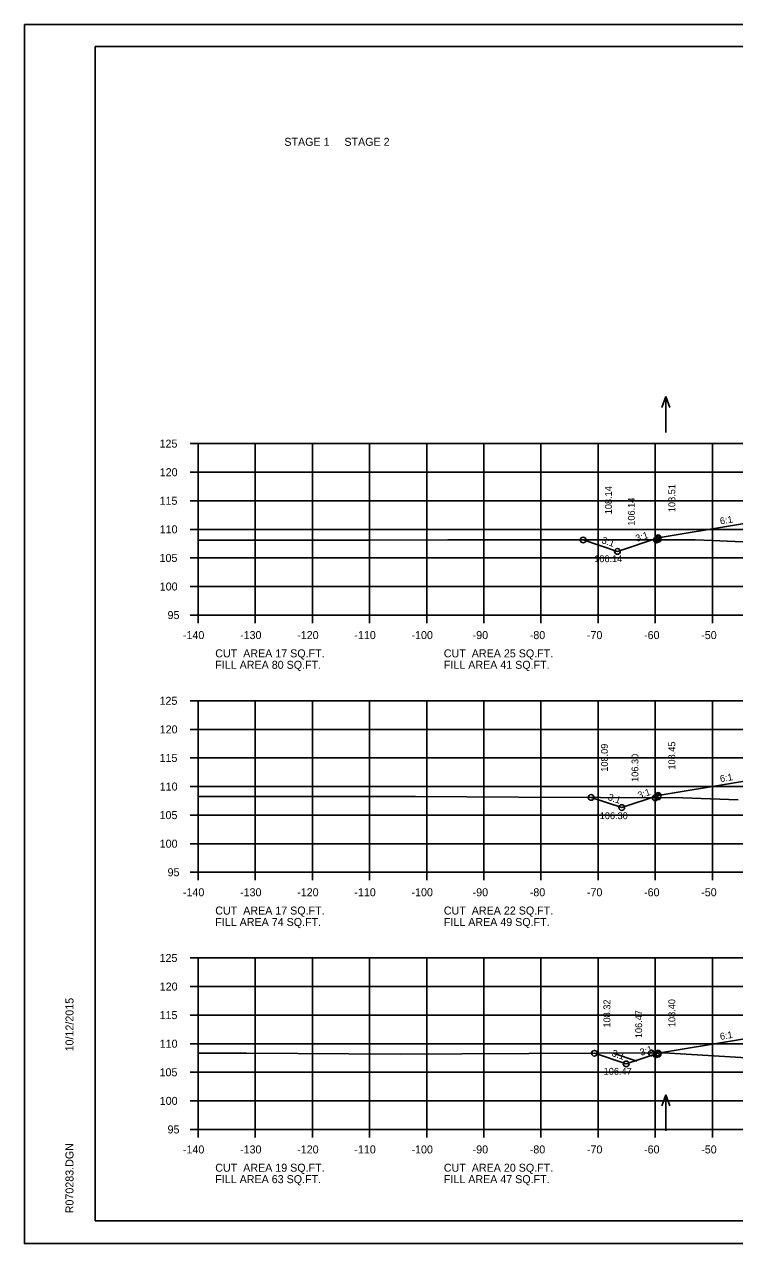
# Model space of a CAD drawing. Extents: x 1175611 to 1176402, y -433344 to -416213.
# Drawn here: x 1175610.6 to 1175734.9, y -427370.1 to -427156.7 of the extents above; entities that cross this region are included whole.
import ezdxf

# ---------------------------------------------------------------- set-up
doc = ezdxf.new("R2010")
doc.units = 0
for name, color, linetype in [('Default', 7, 'Continuous'), ('R_Axis', 7, 'Continuous'), ('R_Axis Annot', 7, 'Continuous'), ('R_Border', 7, 'Continuous'), ('R_Exist Surface', 7, 'Continuous'), ('R_Fin Surface', 7, 'Continuous'), ('R_Grid', 7, 'Continuous'), ('R_No Plot', 7, 'Continuous'), ('R_Water', 7, 'Continuous'), ('R_Water Annot', 7, 'Continuous'), ('R_Xsect Elev', 7, 'Continuous'), ('R_Xsect Slope', 7, 'Continuous')]:
    doc.layers.add(name, color=color, linetype=linetype)

msp = doc.modelspace()

# ---------------------------------------------------------------- linework, layer by layer
at = {"layer": 'R_Axis'}
for p, q in [((1175639.57, -427230.09), (1175640.97, -427230.09)), ((1175640.97, -427260.09), (1175640.97, -427230.09)), ((1175639.57, -427235.09), (1175640.97, -427235.09)), ((1175639.57, -427240.09), (1175640.97, -427240.09)), ((1175639.57, -427245.09), (1175640.97, -427245.09)), ((1175639.57, -427250.09), (1175640.97, -427250.09)), ((1175639.57, -427255.09), (1175640.97, -427255.09)), ((1175639.57, -427260.09), (1175640.97, -427260.09)), ((1175640.97, -427260.09), (1175920.97, -427260.09)), ((1175640.97, -427261.49), (1175640.97, -427260.09)), ((1175650.97, -427261.49), (1175650.97, -427260.09)), ((1175660.97, -427261.49), (1175660.97, -427260.09)), ((1175670.97, -427261.49), (1175670.97, -427260.09)), ((1175680.97, -427261.49), (1175680.97, -427260.09)), ((1175690.97, -427261.49), (1175690.97, -427260.09)), ((1175700.97, -427261.49), (1175700.97, -427260.09)), ((1175710.97, -427261.49), (1175710.97, -427260.09)), ((1175720.97, -427261.49), (1175720.97, -427260.09)), ((1175730.97, -427261.49), (1175730.97, -427260.09)), ((1175639.57, -427275.09), (1175640.97, -427275.09)), ((1175640.97, -427305.09), (1175640.97, -427275.09)), ((1175639.57, -427280.09), (1175640.97, -427280.09)), ((1175639.57, -427285.09), (1175640.97, -427285.09)), ((1175639.57, -427290.09), (1175640.97, -427290.09)), ((1175639.57, -427295.09), (1175640.97, -427295.09)), ((1175639.57, -427300.09), (1175640.97, -427300.09)), ((1175639.57, -427305.09), (1175640.97, -427305.09)), ((1175640.97, -427305.09), (1175920.97, -427305.09)), ((1175640.97, -427306.49), (1175640.97, -427305.09)), ((1175650.97, -427306.49), (1175650.97, -427305.09)), ((1175660.97, -427306.49), (1175660.97, -427305.09)), ((1175670.97, -427306.49), (1175670.97, -427305.09)), ((1175680.97, -427306.49), (1175680.97, -427305.09)), ((1175690.97, -427306.49), (1175690.97, -427305.09)), ((1175700.97, -427306.49), (1175700.97, -427305.09)), ((1175710.97, -427306.49), (1175710.97, -427305.09)), ((1175720.97, -427306.49), (1175720.97, -427305.09)), ((1175730.97, -427306.49), (1175730.97, -427305.09)), ((1175639.57, -427320.09), (1175640.97, -427320.09)), ((1175640.97, -427350.09), (1175640.97, -427320.09)), ((1175639.57, -427325.09), (1175640.97, -427325.09)), ((1175639.57, -427330.09), (1175640.97, -427330.09)), ((1175639.57, -427335.09), (1175640.97, -427335.09)), ((1175639.57, -427340.09), (1175640.97, -427340.09)), ((1175639.57, -427345.09), (1175640.97, -427345.09)), ((1175639.57, -427350.09), (1175640.97, -427350.09)), ((1175640.97, -427350.09), (1175920.97, -427350.09)), ((1175640.97, -427351.49), (1175640.97, -427350.09)), ((1175650.97, -427351.49), (1175650.97, -427350.09)), ((1175660.97, -427351.49), (1175660.97, -427350.09)), ((1175670.97, -427351.49), (1175670.97, -427350.09)), ((1175680.97, -427351.49), (1175680.97, -427350.09)), ((1175690.97, -427351.49), (1175690.97, -427350.09)), ((1175700.97, -427351.49), (1175700.97, -427350.09)), ((1175710.97, -427351.49), (1175710.97, -427350.09)), ((1175720.97, -427351.49), (1175720.97, -427350.09)), ((1175730.97, -427351.49), (1175730.97, -427350.09))]:
    msp.add_line(p, q, dxfattribs=at)
at = {"layer": 'R_Border'}
for p, q in [((1175622.97, -427160.63), (1175939.15, -427160.63)), ((1175622.97, -427366.09), (1175622.97, -427160.63)), ((1175622.97, -427366.09), (1175622.97, -427366.09)), ((1175939.15, -427366.09), (1175622.97, -427366.09))]:
    msp.add_line(p, q, dxfattribs=at)
at = {"layer": 'R_Exist Surface'}
for points in [[(1175640.97, -427246.99), (1175671.07, -427246.97), (1175684.65, -427246.95), (1175709.15, -427246.95), (1175727.93, -427246.93), (1175730.94, -427247.06), (1175745.64, -427247.68)], [(1175640.97, -427291.85), (1175645.29, -427291.86), (1175678.99, -427291.82), (1175696.98, -427291.94), (1175725.82, -427292.07), (1175735.49, -427292.44)], [(1175640.97, -427336.73), (1175649.41, -427336.77), (1175676.35, -427336.92), (1175687.14, -427336.86), (1175722.48, -427336.71), (1175733.12, -427337.35), (1175739.61, -427337.74)]]:
    msp.add_lwpolyline(points, dxfattribs=at)
at = {"layer": 'R_Fin Surface'}
for points in [[(1175708.35, -427246.95), (1175714.34, -427248.95), (1175721.47, -427246.57), (1175735.2, -427244.28), (1175743.47, -427242.9), (1175749.47, -427242.66), (1175751.47, -427242.62), (1175780.97, -427242.03), (1175810.47, -427242.62), (1175812.47, -427242.66), (1175818.47, -427242.9), (1175826.75, -427244.28), (1175840.47, -427246.57), (1175842.66, -427247.3), (1175843.2, -427247.12)], [(1175709.74, -427292), (1175715.1, -427293.78), (1175721.47, -427291.66), (1175735.2, -427289.37), (1175743.47, -427287.99), (1175749.47, -427287.75), (1175751.47, -427287.71), (1175780.97, -427287.12), (1175810.47, -427287.71), (1175812.47, -427287.75), (1175818.47, -427287.99), (1175826.75, -427289.37), (1175840.47, -427291.66), (1175843, -427292.5), (1175843.95, -427292.19)], [(1175710.32, -427336.77), (1175715.88, -427338.62), (1175721.47, -427336.76), (1175735.2, -427334.47), (1175743.47, -427333.09), (1175749.47, -427332.85), (1175751.47, -427332.81), (1175780.97, -427332.22), (1175810.47, -427332.81), (1175812.47, -427332.85), (1175818.47, -427333.09), (1175823.75, -427334.41), (1175840.47, -427338.59), (1175844.69, -427337.19)]]:
    msp.add_lwpolyline(points, dxfattribs=at)
at = {"layer": 'R_Grid'}
for p, q in [((1175640.97, -427230.09), (1175920.97, -427230.09)), ((1175640.97, -427260.09), (1175640.97, -427230.09)), ((1175650.97, -427260.09), (1175650.97, -427230.09)), ((1175660.97, -427260.09), (1175660.97, -427230.09)), ((1175670.97, -427260.09), (1175670.97, -427230.09)), ((1175680.97, -427260.09), (1175680.97, -427230.09)), ((1175690.97, -427260.09), (1175690.97, -427230.09)), ((1175700.97, -427260.09), (1175700.97, -427230.09)), ((1175710.97, -427260.09), (1175710.97, -427230.09)), ((1175720.97, -427260.09), (1175720.97, -427230.09)), ((1175730.97, -427260.09), (1175730.97, -427230.09)), ((1175640.97, -427235.09), (1175920.97, -427235.09)), ((1175640.97, -427240.09), (1175920.97, -427240.09)), ((1175640.97, -427245.09), (1175920.97, -427245.09)), ((1175640.97, -427250.09), (1175920.97, -427250.09)), ((1175640.97, -427255.09), (1175920.97, -427255.09)), ((1175640.97, -427260.09), (1175920.97, -427260.09)), ((1175640.97, -427275.09), (1175920.97, -427275.09)), ((1175640.97, -427305.09), (1175640.97, -427275.09)), ((1175650.97, -427305.09), (1175650.97, -427275.09)), ((1175660.97, -427305.09), (1175660.97, -427275.09)), ((1175670.97, -427305.09), (1175670.97, -427275.09)), ((1175680.97, -427305.09), (1175680.97, -427275.09)), ((1175690.97, -427305.09), (1175690.97, -427275.09)), ((1175700.97, -427305.09), (1175700.97, -427275.09)), ((1175710.97, -427305.09), (1175710.97, -427275.09)), ((1175720.97, -427305.09), (1175720.97, -427275.09)), ((1175730.97, -427305.09), (1175730.97, -427275.09)), ((1175640.97, -427280.09), (1175920.97, -427280.09)), ((1175640.97, -427285.09), (1175920.97, -427285.09)), ((1175640.97, -427290.09), (1175920.97, -427290.09)), ((1175640.97, -427295.09), (1175920.97, -427295.09)), ((1175640.97, -427300.09), (1175920.97, -427300.09)), ((1175640.97, -427305.09), (1175920.97, -427305.09)), ((1175640.97, -427320.09), (1175920.97, -427320.09)), ((1175640.97, -427350.09), (1175640.97, -427320.09)), ((1175650.97, -427350.09), (1175650.97, -427320.09)), ((1175660.97, -427350.09), (1175660.97, -427320.09)), ((1175670.97, -427350.09), (1175670.97, -427320.09)), ((1175680.97, -427350.09), (1175680.97, -427320.09)), ((1175690.97, -427350.09), (1175690.97, -427320.09)), ((1175700.97, -427350.09), (1175700.97, -427320.09)), ((1175710.97, -427350.09), (1175710.97, -427320.09)), ((1175720.97, -427350.09), (1175720.97, -427320.09)), ((1175730.97, -427350.09), (1175730.97, -427320.09)), ((1175640.97, -427325.09), (1175920.97, -427325.09)), ((1175640.97, -427330.09), (1175920.97, -427330.09)), ((1175640.97, -427335.09), (1175920.97, -427335.09)), ((1175640.97, -427340.09), (1175920.97, -427340.09)), ((1175640.97, -427345.09), (1175920.97, -427345.09)), ((1175640.97, -427350.09), (1175920.97, -427350.09))]:
    msp.add_line(p, q, dxfattribs=at)
at = {"layer": 'R_No Plot'}
for p, q in [((1175610.57, -427156.73), (1175943.91, -427156.73)), ((1175610.57, -427370.07), (1175943.91, -427370.07))]:
    msp.add_line(p, q, dxfattribs=at)
msp.add_lwpolyline([(1175610.57, -427156.73), (1175943.91, -427156.73), (1175943.91, -427370.07), (1175610.57, -427370.07)], close=True, dxfattribs=at)
for centre in [(1175708.35, -427246.95), (1175708.35, -427246.95), (1175721.18, -427246.94), (1175721.47, -427246.57), (1175721.47, -427246.84), (1175714.34, -427248.95), (1175709.74, -427292), (1175709.74, -427292), (1175720.94, -427292.05), (1175721.47, -427291.66), (1175721.47, -427291.87), (1175715.1, -427293.78), (1175710.32, -427336.77), (1175710.32, -427336.77), (1175720.29, -427336.72), (1175721.15, -427337.01), (1175721.47, -427336.76), (1175721.47, -427336.9), (1175715.88, -427338.62)]:
    msp.add_circle(centre, 0.5, dxfattribs=at)
at = {"layer": 'R_Water'}
msp.add_line((1175717.77, -427338.14), (1175713.62, -427336.75), dxfattribs=at)
at = {"layer": 'R_Water Annot'}
for p, q in [((1175722.83, -427221.86), (1175722.13, -427223.79)), ((1175722.83, -427228.15), (1175722.83, -427221.86)), ((1175722.83, -427221.86), (1175723.53, -427223.79)), ((1175722.83, -427344.04), (1175722.13, -427345.96)), ((1175722.83, -427350.33), (1175722.83, -427344.04)), ((1175722.83, -427344.04), (1175723.53, -427345.96))]:
    msp.add_line(p, q, dxfattribs=at)

# ---------------------------------------------------------------- texts
at = {"layer": 'Default'}
for s, p in [('STAGE 1     STAGE 2', (1175656.06, -427177.98)), ('CUT  AREA 17 SQ.FT.', (1175643.97, -427267.49)), ('CUT  AREA 25 SQ.FT.', (1175683.97, -427267.49)), ('FILL AREA 80 SQ.FT.', (1175643.97, -427269.49)), ('FILL AREA 41 SQ.FT.', (1175683.97, -427269.49)), ('CUT  AREA 17 SQ.FT.', (1175643.97, -427312.49)), ('FILL AREA 74 SQ.FT.', (1175643.97, -427314.49)), ('CUT  AREA 22 SQ.FT.', (1175683.97, -427312.49)), ('FILL AREA 49 SQ.FT.', (1175683.97, -427314.49)), ('CUT  AREA 19 SQ.FT.', (1175643.97, -427357.49)), ('CUT  AREA 20 SQ.FT.', (1175683.97, -427357.49)), ('FILL AREA 63 SQ.FT.', (1175643.97, -427359.49)), ('FILL AREA 47 SQ.FT.', (1175683.97, -427359.49))]:
    msp.add_text(s, height=1.4, dxfattribs=at).set_placement(p)
at = {"layer": 'R_Axis Annot'}
for s, p in [('125', (1175634.22, -427230.79)), ('120', (1175634.25, -427235.79)), ('115', (1175634.22, -427240.79)), ('110', (1175634.25, -427245.79)), ('105', (1175634.22, -427250.79)), ('100', (1175634.25, -427255.79)), ('95', (1175635.62, -427260.79)), ('-140', (1175638.31, -427264.29)), ('-130', (1175648.31, -427264.29)), ('-120', (1175658.31, -427264.29)), ('-110', (1175668.31, -427264.29)), ('-100', (1175678.31, -427264.29)), ('-90', (1175689.01, -427264.29)), ('-80', (1175699.01, -427264.29)), ('-70', (1175709.01, -427264.29)), ('-60', (1175719.01, -427264.29)), ('-50', (1175729.01, -427264.29)), ('125', (1175634.22, -427275.79)), ('120', (1175634.25, -427280.79)), ('115', (1175634.22, -427285.79)), ('110', (1175634.25, -427290.79)), ('105', (1175634.22, -427295.79)), ('100', (1175634.25, -427300.79)), ('95', (1175635.62, -427305.79)), ('-140', (1175638.31, -427309.29)), ('-130', (1175648.31, -427309.29)), ('-120', (1175658.31, -427309.29)), ('-110', (1175668.31, -427309.29)), ('-100', (1175678.31, -427309.29)), ('-90', (1175689.01, -427309.29)), ('-80', (1175699.01, -427309.29)), ('-70', (1175709.01, -427309.29)), ('-60', (1175719.01, -427309.29)), ('-50', (1175729.01, -427309.29)), ('125', (1175634.22, -427320.79)), ('120', (1175634.25, -427325.79)), ('115', (1175634.22, -427330.79)), ('110', (1175634.25, -427335.79)), ('105', (1175634.22, -427340.79)), ('100', (1175634.25, -427345.79)), ('95', (1175635.62, -427350.79)), ('-140', (1175638.31, -427354.29)), ('-130', (1175648.31, -427354.29)), ('-120', (1175658.31, -427354.29)), ('-110', (1175668.31, -427354.29)), ('-100', (1175678.31, -427354.29)), ('-90', (1175689.01, -427354.29)), ('-80', (1175699.01, -427354.29)), ('-70', (1175709.01, -427354.29)), ('-60', (1175719.01, -427354.29)), ('-50', (1175729.01, -427354.29))]:
    msp.add_text(s, height=1.4, dxfattribs=at).set_placement(p)
at = {"layer": 'R_Border'}
for s, p in [('10/12/2015', (1175619.16, -427336.44)), ('R070283.DGN', (1175619.16, -427364.76))]:
    msp.add_text(s, height=1.4, rotation=90, dxfattribs=at).set_placement(p)
at = {"layer": 'R_Xsect Elev'}
for s, p in [('108.14', (1175713.38, -427242.45)), ('108.51', (1175724.47, -427242.08)), ('106.14', (1175717.38, -427244.45)), ('108.09', (1175712.67, -427287.5)), ('108.45', (1175724.47, -427287.13)), ('106.30', (1175718.02, -427289.28)), ('108.32', (1175713.11, -427332.27)), ('108.40', (1175724.47, -427332.19)), ('106.47', (1175718.67, -427334.12))]:
    msp.add_text(s, height=1.2, rotation=90, dxfattribs=at).set_placement(p)
for s, p in [('106.14', (1175710.29, -427250.83)), ('106.30', (1175711.25, -427295.8)), ('106.47', (1175711.94, -427340.52))]:
    msp.add_text(s, height=1.2, dxfattribs=at).set_placement(p)
at = {"layer": 'R_Xsect Slope'}
for s, rotation, p in [('6:1', 9.4623, (1175732.39, -427244.24)), ('3:1', 341.5651, (1175711.5, -427247.47)), ('3:1', 18.4349, (1175717.75, -427247.28)), ('6:1', 9.4623, (1175732.39, -427289.33)), ('3:1', 341.5651, (1175712.58, -427292.42)), ('3:1', 18.4349, (1175718.13, -427292.25)), ('6:1', 9.4623, (1175732.39, -427334.43)), ('3:1', 341.5651, (1175713.26, -427337.22)), ('3:1', 18.4349, (1175718.52, -427337.22))]:
    msp.add_text(s, height=1.2, rotation=rotation, dxfattribs=at).set_placement(p)

doc.saveas('drawing.dxf')
